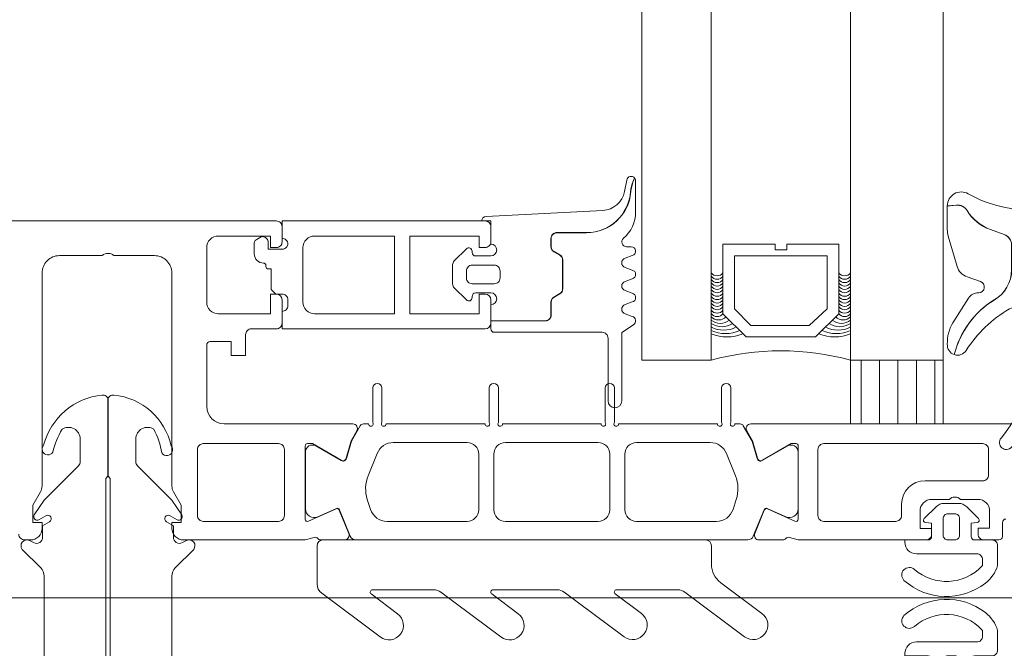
# Model space of a CAD drawing. Header units: millimetres. Extents: x 144573 to 336993, y 74252 to 247042.
# Tile 276 of 656: x 173195 to 173280, y 186226 to 186280. Entities that reach past the tile are written whole.
import ezdxf

# ---------------------------------------------------------------- set-up
doc = ezdxf.new("R2010")
doc.units = ezdxf.units.MM
doc.layers.add('FASÁDA DETAILNÍ', color=255, linetype='Continuous', lineweight=0)
pattern_1 = [(270, (214486.837, 175930.8375), (1.5875, -8e-16), [])]

# ---------------------------------------------------------------- blocks, each defined once
blk = doc.blocks.new('nesystémový nástavec 18')
for p, q in [((-18, 6.8), (-18, 8.8)), ((-17.5, 9.3), (-15.357, 9.3)), ((-15.356, 9.3), (0, 9.3)), ((0, 9.3), (0, 7.8)), ((-11, 8), (-17, 8)), ((-17, 8), (-17, 6.3)), ((-11, 1.3), (-11, 8)), ((-2.8, 8), (-9.7, 8)), ((-9.7, 1.3), (-9.7, 8)), ((-1.8, 2.3), (-1.8, 7)), ((-0.5, 7.3), (-0.5, 6.8)), ((-17, 6.3), (-17.5, 6.3)), ((0, 6.3), (0.547, 6.3)), ((0.547, 6.3), (0.947, 5.9)), ((0.947, 5.9), (0.947, 4.8)), ((0.947, 4.8), (0.947, 4.137)), ((0.947, 4.137), (1.197, 4.137)), ((1.397, 3.937), (1.397, 3.837)), ((1.597, 3.637), (1.596, 3.637)), ((2.396, 2.837), (2.396, 1.887)), ((-18, 0.5), (-18, 1.8)), ((-17.5, 2.3), (-17, 2.3)), ((-17, 2.3), (-17, 1.3)), ((-0.405, 2.231), (-0.5, 2.043)), ((-0.5, 2.043), (-0.5, 2)), ((1.196, 2.437), (0, 2.437)), ((1.196, 1.853), (1.196, 2.437)), ((-17, 1.3), (-11, 1.3)), ((-9.7, 1.3), (-2.8, 1.3)), ((0, 1.5), (0, 0)), ((1.798, 1.369), (1.696, 1.353)), ((2.246, 1.627), (1.798, 1.369)), ((-1.8, 0), (-17.5, 0)), ((0, 0), (-1.8, 0))]:
    blk.add_line(p, q)
for centre, radius, start, end in [((-17.5, 8.8), 0.5, 90, 180), ((-15.357, 9.8), 0.5, 270, 270.08399), ((-2.8, 7), 1, 0, 90), ((0, 7.3), 0.5, 89.99553, 180.00709), ((-17.5, 6.8), 0.5, 180.0012, 269.9988), ((0, 6.8), 0.5, 179.9949, 270.00597), ((0.747, 4.8), 0.2, 359.96561, 0.03439), ((1.197, 3.937), 0.2, 359.97072, 90.02491), ((1.597, 3.837), 0.2, 179.97371, 270.03503), ((1.596, 2.837), 0.8, 0.00648, 89.99188), ((-17.5, 1.8), 0.5, 89.99896, 180.00017), ((-2.8, 2.3), 1, 270, 0), ((0, 2), 0.5, 179.97164, 270.03273), ((0, 1.937), 0.5, 89.99745, 144.0007), ((1.696, 1.853), 0.5, 179.99915, 269.99998), ((2.096, 1.887), 0.3, 299.98153, 0.0183), ((-17.5, 0.5), 0.5, 180, 270.00001)]:
    blk.add_arc(centre, radius, start, end)
blk = doc.blocks.new('284336')
for points in [[(-0.7, -9.6), (-10, -9.6, 0.414511), (-10.51, -10.11), (-10.51, -15.51, -1), (-11.69, -15.51), (-11.69, -9.605), (-12.695, -8.948, -0.668884), (-12.6, -8.233), (-11.993, -8.006, 0.766384), (-11.993, -7.214), (-12.6, -6.987, -0.76831), (-12.6, -6.233), (-11.993, -6.006, 0.766384), (-11.993, -5.214), (-12.6, -4.987, -0.76831), (-12.6, -4.233), (-11.993, -4.006, 0.766384), (-11.993, -3.214), (-12.6, -2.987, -0.877523), (-12.5, -2.22), (-12.1, -2.22, 0.698129), (-11.835, -1.497, -0.220231), (-12.89, 0.782), (-12.89, 3.454, -0.157143), (-12.817, 3.682), (-12.688, 3.424, -0.067482), (-12.476, 2.53, 0.393136), (-8.659, -1.02), (-6.1, -1.02, -0.414214), (-5.61, -1.51), (-5.61, -2.221, -0.267949), (-5.855, -2.646), (-6.355, -2.934, 0.267949), (-6.61, -3.376), (-6.61, -5.844, 0.267949), (-6.355, -6.286), (-5.855, -6.574, -0.267949), (-5.61, -6.999), (-5.61, -8.11, 0.414215), (-5.1, -8.62), (-0.41, -8.62), (-0.41, -9.31, -0.414212), (-0.7, -9.6)], [(-0.41, 0), (-0.41, -2, 0.990243), (-0.4, -3.02), (0.9, -3.02, 0.414214), (1.21, -2.71), (1.21, -2.61, -0.668123), (1.705, -2.405), (2.746, -3.445, -0.199004), (2.89, -3.792), (2.89, -5.428, -0.199038), (2.746, -5.775), (1.705, -6.815, -0.668191), (1.21, -6.61), (1.21, -6.51, 0.414214), (0.9, -6.2), (-0.4, -6.2, 0.990269), (-0.41, -7.22), (-0.41, -8.6), (-5.1, -8.6, -0.414215), (-5.59, -8.11), (-5.59, -6.999, 0.267949), (-5.845, -6.557), (-6.345, -6.268, -0.267949), (-6.59, -5.844), (-6.59, -3.376, -0.267949), (-6.345, -2.952), (-5.845, -2.663, 0.267949), (-5.59, -2.221), (-5.59, -1.51, 0.414214), (-6.1, -1), (-8.659, -1, -0.393156), (-12.456, 2.532, 0.067572), (-12.669, 3.432), (-12.803, 3.7, -0.637545), (-12.117, 3.529), (-11.923, 2.531, 0.344315), (-10.055, 0.907), (0, 0.38, -0.406913), (0.39, 0), (-0.41, 0)], [(1.7, -4.31, 0.414235), (1.2, -3.81), (-0.7, -3.81, 0.414214), (-1.2, -4.31), (-1.2, -4.91, 0.414214), (-0.7, -5.41), (1.2, -5.41, 0.414235), (1.7, -4.91), (1.7, -4.31)]]:
    blk.add_lwpolyline(points, format="xyb", close=True)
blk = doc.blocks.new('284325')
for points in [[(0.836, -5.231, -0.560316), (0.937, -4.729), (1.943, -4.363, 0.3153), (2.14, -4.081), (2.14, -1.886, 0.451558), (1.802, -1.588), (0.905, -1.702, -0.399586), (0.568, -1.462), (0.297, -0.069, -0.415977), (0.528, 0.288, 0.024107), (6.149, 1.242, 0.076636), (8.992, 2.341, -0.577615), (10.79, 1.299), (10.015, 1.369, 0.283171), (9.078, 0.899, -0.168429), (7.068, -0.736), (5.898, -1.161, 0.315302), (5.24, -2.101), (5.24, -4.21, 0.269719), (6.757, -6.818, -0.194797), (10.185, -11.528, -0.342663), (9.166, -11.166, 0.119207), (5.433, -7.586, 0.578571), (3.63, -8.623), (3.629, -11.77, 0.176415), (6.159, -18.716, -1), (5.24, -19.487, -0.176415), (2.43, -11.771), (2.43, -8.891, 0.208286), (0.836, -5.231)], [(8.954, -6.65), (10.325, -8.78, -0.134555), (10.789, -10.631, -0.339795), (10.194, -11.525, 0.194788), (6.762, -6.809, -0.269736), (5.25, -4.21), (5.25, -2.101, -0.315302), (5.901, -1.171), (7.071, -0.745, 0.168429), (9.086, 0.894, -0.283167), (10.014, 1.359), (10.79, 1.289), (10.791, -0.743, -0.070852), (10.712, -1.302), (9.95, -3.927, -0.241839), (9.08, -4.826), (7.933, -5.215, 0.836024), (8.08, -6.191), (8.112, -6.191, -0.255349), (8.954, -6.65)]]:
    blk.add_lwpolyline(points, format="xyb", close=True)
blk = doc.blocks.new('244748_a')
blk.add_lwpolyline([(8.317, -1.695, 0.082248), (6.343, -0.896, -1.09695), (6.943, -0.101, -0.315353), (11.26, -5.152, -0.480529), (10.87, -5.64), (4.269, -5.64), (4.079, -5.45), (-16.527, -5.45), (-16.717, -5.64), (-20.426, -5.64, 0.574019), (-21.926, -4.784), (-22.99, -5.403, 0.524827), (-22.99, -5.897), (-21.926, -6.516, 0.574021), (-20.426, -5.66), (-16.717, -5.66), (-16.527, -5.85), (4.079, -5.85), (4.269, -5.66), (10.87, -5.66, -0.480529), (11.26, -6.148, -0.326229), (6.881, -11.091, -1.09695), (6.281, -10.297, 0.081457), (8.317, -9.605, 0.599203), (7.485, -8.05), (5.524, -8.05, 0.198965), (5.171, -8.197), (2.217, -11.15), (0.929, -12.01, -0.738038), (0.509, -11.62), (0.866, -11, 1), (0.346, -10.7), (0, -11.3), (-0.979, -11.3, 0.619205), (-1.45, -12.061), (-1.275, -12.426, -0.808139), (-2.038, -13.038), (-3.632, -11.444, 0.198906), (-4.339, -11.151), (-14.987, -11.15, -0.198936), (-16.755, -10.418), (-18.976, -8.197, 0.198942), (-19.33, -8.05), (-20.666, -8.05, 0.500217), (-21.094, -8.731, 0.122037), (-18.497, -10.274, -1.093735), (-19.1, -11.066, -0.240768), (-23.705, -6.07, -0.106226), (-23.705, -5.23, -0.256232), (-19.005, -0.132, -1.093735), (-18.402, -0.924, 0.116856), (-21.094, -2.569, 0.500217), (-20.666, -3.25), (-19.33, -3.25, 0.198942), (-18.976, -3.104), (-16.755, -0.882, -0.198936), (-14.987, -0.149), (-4.339, -0.149, 0.198907), (-3.632, 0.144), (-2.038, 1.738, -0.808139), (-1.275, 1.126), (-1.45, 0.761, 0.619205), (-0.979, 0), (0, 0), (0.346, -0.6, 1), (0.866, -0.3), (0.509, 0.32, -0.738038), (0.929, 0.71), (2.217, -0.15), (5.171, -3.104, 0.198965), (5.524, -3.25), (7.485, -3.25, 0.599203)], format="xyb", close=True)
blk = doc.blocks.new('288126')
for points in [[(-16.5, 0), (16.5, 0)], [(-17, -2.085), (-17, -0.5)], [(17, -0.5), (17, -3.798)], [(-21.362, -6.34), (-17.805, -3.688)], [(-14.709, -4.498), (-19.868, -8.344)], [(-8.828, -4.3), (-14.111, -4.3)], [(-10.962, -6.34), (-8.709, -4.66)], [(-4.309, -4.498), (-9.468, -8.344)], [(1.814, -4.3), (-3.711, -4.3)], [(-0.35, -6.363), (1.934, -4.66)], [(6.334, -4.498), (1.144, -8.368)], [(12.214, -4.3), (6.932, -4.3)], [(10.05, -6.363), (12.334, -4.66)], [(16.598, -4.6), (11.544, -8.368)]]:
    blk.add_lwpolyline(points)
for centre, radius, start, end in [((16.5, -0.5), 0.5, 0, 90), ((-16.5, -0.5), 0.5, 90, 180), ((16, -3.798), 1, 306.70591, 0), ((-20.615, -7.342), 1.25, 126.70591, 306.70591), ((-10.215, -7.342), 1.25, 126.70591, 306.70591), ((0.397, -7.366), 1.25, 126.70591, 306.70591), ((10.797, -7.366), 1.25, 126.70591, 306.70591)]:
    blk.add_arc(centre, radius, start, end)
at = {"extrusion": (0, 0, -1)}
for centre, radius, start, end in [((19, -2.085), 2, 180, 233.29409), ((14.111, -5.3), 1, 53.29409, 90), ((8.828, -4.5), 0.2, 90, 233.29409), ((3.711, -5.3), 1, 53.29409, 90), ((-1.814, -4.5), 0.2, 90, 233.29409), ((-6.932, -5.3), 1, 53.29409, 90), ((-12.214, -4.5), 0.2, 90, 233.29409)]:
    blk.add_arc(centre, radius, start, end, dxfattribs=at)
blk = doc.blocks.new('246426')
for points in [[(-1.84, 0.643), (-2.861, -0.378, 0.198926), (-3.154, -1.085), (-3.154, -2.312, 0.198926), (-2.861, -3.019), (-1.84, -4.04, 0.637051), (-1.5, -3.916), (-1.454, -3.398), (-0.301, -3.398, -0.41484), (-0.001, -3.699), (-0.004, -5.19, 0.414232), (0.496, -5.69), (2.145, -5.69, 0.071862), (2.201, -5.682, 0.157876), (3.727, -4.638, 0.360336), (3.48, 2.389, 0.964062), (2.537, 1.485, -0.403385), (2.251, -4.337, -0.190964), (2.114, -4.391), (1.696, -4.391, -0.414214), (1.196, -3.891), (1.196, 1.31, 0.414201), (0.196, 2.31), (-0.004, 2.31), (-0.004, 0.302, -0.414214), (-0.304, 0.002), (-1.454, 0.002), (-1.5, 0.519, 0.637051), (-1.84, 0.643)], [(-2.254, -1.398, -0.414214), (-1.854, -0.998), (-0.404, -0.998, -0.414214), (-0.004, -1.398), (-0.004, -1.998, -0.414214), (-0.404, -2.398), (-1.854, -2.398, -0.414214), (-2.254, -1.998), (-2.254, -1.398)]]:
    blk.add_lwpolyline(points, format="xyb", close=True)

msp = doc.modelspace()

# ---------------------------------------------------------------- hatches: boundary and pattern name
at = {"layer": 'FASÁDA DETAILNÍ'}
h = msp.add_hatch(dxfattribs=at)
h.set_pattern_fill('ANSI31', color=256, scale=0.5, angle=585)
h.set_pattern_definition(pattern_1)
h.paths.add_polyline_path([(173266.48, 186245.259), (173266.48, 186250.759), (173274.48, 186250.759), (173274.48, 186245.259)])
h = msp.add_hatch(dxfattribs=at)
h.set_pattern_fill('ANSI31', color=256, scale=0.5, angle=585)
h.set_pattern_definition(pattern_1)
h.paths.add_polyline_path([(173266.48, 186245.259), (173266.48, 186250.759), (173274.48, 186250.759), (173274.48, 186245.259)])

# ---------------------------------------------------------------- linework, layer by layer
for p, q in [((173248.48, 186659.759), (173248.48, 186250.759)), ((173248.48, 186659.759), (173248.48, 186250.759)), ((173254.48, 186250.759), (173254.48, 186659.759)), ((173254.48, 186250.759), (173254.48, 186659.759)), ((173266.48, 186659.759), (173266.48, 186250.759)), ((173266.48, 186659.759), (173266.48, 186250.759)), ((173274.48, 186250.759), (173274.48, 186659.759)), ((173274.48, 186250.759), (173274.48, 186659.759)), ((173248.48, 186250.759), (173254.48, 186250.759)), ((173248.48, 186250.759), (173254.48, 186250.759)), ((173266.48, 186250.759), (173274.48, 186250.759)), ((173266.48, 186250.759), (173274.48, 186250.759)), ((172997.356, 186230.259), (173323.048, 186230.259)), ((172997.356, 186230.259), (173323.048, 186230.259))]:
    msp.add_line(p, q, dxfattribs=at)
for points in [[(173068.48, 186262.759), (173216.98, 186262.759, -0.414214), (173217.48, 186262.259), (173217.48, 186260.959, -0.41422), (173216.98, 186260.459), (173216.48, 186260.459), (173216.48, 186261.459), (173211.98, 186261.459, 0.414214), (173210.98, 186260.459), (173210.98, 186255.759, 0.414214), (173211.98, 186254.759), (173216.48, 186254.759), (173216.48, 186256.459), (173216.98, 186256.459, -0.414201), (173217.48, 186255.959), (173217.48, 186253.959, -0.414214), (173216.98, 186253.459), (173214.837, 186253.459, 0.414214), (173214.337, 186252.959), (173214.337, 186251.159), (173213.086, 186251.159), (173213.086, 186252.359), (173211.28, 186252.359, 0.414214), (173210.98, 186252.059), (173210.98, 186246.76, 0.414167), (173212.48, 186245.26), (173219.478, 186245.259), (173223.578, 186245.259, -0.57735), (173223.924, 186244.659), (173223.426, 186243.796), (173222.998, 186242.304, -0.488701), (173222.559, 186242.127), (173220.093, 186243.559), (173219.673, 186243.559, 0.432566), (173219.478, 186243.359), (173219.478, 186237.054, 0.548397), (173219.759, 186236.868), (173222.143, 186237.937, -0.425336), (173222.41, 186237.829), (173223.227, 186235.806, -0.531563), (173222.856, 186235.256), (173220.792, 186235.256, -0.231306), (173220.555, 186235.372, 0.306185), (173220.236, 186235.476), (173219.478, 186235.259), (173208.974, 186235.259, -0.414214), (173207.974, 186236.259), (173207.974, 186236.759), (173208.774, 186236.759), (173208.774, 186238.259), (173208.114, 186239.402, -0.13165), (173207.98, 186239.902), (173207.98, 186258.267, 0.414214), (173206.48, 186259.767), (173202.979, 186259.767, 0.399985), (173201.979, 186259.767), (173198.28, 186259.767, 0.414214), (173196.78, 186258.267), (173196.78, 186239.902, -0.13165), (173196.646, 186239.402), (173195.986, 186238.259), (173195.986, 186236.759), (173196.786, 186236.759), (173196.786, 186236.259, -0.414214), (173195.786, 186235.259), (173195.28, 186235.259, -0.414214), (173194.78, 186235.759)], [(173068.48, 186262.759), (173216.98, 186262.759, -0.414214), (173217.48, 186262.259), (173217.48, 186260.959, -0.41422), (173216.98, 186260.459), (173216.48, 186260.459), (173216.48, 186261.459), (173211.98, 186261.459, 0.414214), (173210.98, 186260.459), (173210.98, 186255.759, 0.414214), (173211.98, 186254.759), (173216.48, 186254.759), (173216.48, 186256.459), (173216.98, 186256.459, -0.414201), (173217.48, 186255.959), (173217.48, 186253.959, -0.414214), (173216.98, 186253.459), (173214.837, 186253.459, 0.414214), (173214.337, 186252.959), (173214.337, 186251.159), (173213.086, 186251.159), (173213.086, 186252.359), (173211.28, 186252.359, 0.414214), (173210.98, 186252.059), (173210.98, 186246.76, 0.414167), (173212.48, 186245.26), (173219.478, 186245.259), (173223.578, 186245.259, -0.57735), (173223.924, 186244.659), (173223.426, 186243.796), (173222.998, 186242.304, -0.488701), (173222.559, 186242.127), (173220.093, 186243.559), (173219.673, 186243.559, 0.432566), (173219.478, 186243.359), (173219.478, 186237.054, 0.548397), (173219.759, 186236.868), (173222.143, 186237.937, -0.425336), (173222.41, 186237.829), (173223.227, 186235.806, -0.531563), (173222.856, 186235.256), (173220.792, 186235.256, -0.231306), (173220.555, 186235.372, 0.306185), (173220.236, 186235.476), (173219.478, 186235.259), (173208.974, 186235.259, -0.414214), (173207.974, 186236.259), (173207.974, 186236.759), (173208.774, 186236.759), (173208.774, 186238.259), (173208.114, 186239.402, -0.13165), (173207.98, 186239.902), (173207.98, 186258.267, 0.414214), (173206.48, 186259.767), (173202.979, 186259.767, 0.399985), (173201.979, 186259.767), (173198.28, 186259.767, 0.414214), (173196.78, 186258.267), (173196.78, 186239.902, -0.13165), (173196.646, 186239.402), (173195.986, 186238.259), (173195.986, 186236.759), (173196.786, 186236.759), (173196.786, 186236.259, -0.414214), (173195.786, 186235.259), (173195.28, 186235.259, -0.414214), (173194.78, 186235.759)], [(173290.28, 186245.259), (173261.98, 186245.259), (173257.88, 186245.259, 0.57735), (173257.533, 186244.659), (173258.032, 186243.796), (173258.46, 186242.304, 0.488701), (173258.899, 186242.127), (173261.365, 186243.559), (173261.785, 186243.559, -0.432566), (173261.98, 186243.359), (173261.98, 186237.054, -0.548397), (173261.698, 186236.868), (173259.315, 186237.937, 0.425336), (173259.047, 186237.829), (173258.231, 186235.806, 0.531563), (173258.602, 186235.256), (173260.666, 186235.256, 0.231306), (173260.903, 186235.372, -0.306185), (173261.222, 186235.476), (173261.98, 186235.259), (173261.98, 186235.259), (173272.98, 186235.259, 0.414426), (173273.48, 186235.759), (173273.48, 186236.252), (173272.48, 186236.252), (173272.48, 186237.752, -0.414214), (173273.48, 186238.752), (173274.98, 186238.752, -0.399985), (173275.98, 186238.752), (173277.48, 186238.752, -0.414214), (173278.48, 186237.752), (173278.48, 186236.259), (173277.48, 186236.259), (173277.48, 186235.759, 0.414456), (173277.98, 186235.259), (173279.28, 186235.26, 0.413971), (173279.58, 186235.56), (173279.58, 186236.758, -0.414214), (173279.88, 186237.058)], [(173290.28, 186245.259), (173261.98, 186245.259), (173257.88, 186245.259, 0.57735), (173257.533, 186244.659), (173258.032, 186243.796), (173258.46, 186242.304, 0.488701), (173258.899, 186242.127), (173261.365, 186243.559), (173261.785, 186243.559, -0.432566), (173261.98, 186243.359), (173261.98, 186237.054, -0.548397), (173261.698, 186236.868), (173259.315, 186237.937, 0.425336), (173259.047, 186237.829), (173258.231, 186235.806, 0.531563), (173258.602, 186235.256), (173260.666, 186235.256, 0.231306), (173260.903, 186235.372, -0.306185), (173261.222, 186235.476), (173261.98, 186235.259), (173261.98, 186235.259), (173272.98, 186235.259, 0.414426), (173273.48, 186235.759), (173273.48, 186236.252), (173272.48, 186236.252), (173272.48, 186237.752, -0.414214), (173273.48, 186238.752), (173274.98, 186238.752, -0.399985), (173275.98, 186238.752), (173277.48, 186238.752, -0.414214), (173278.48, 186237.752), (173278.48, 186236.259), (173277.48, 186236.259), (173277.48, 186235.759, 0.414456), (173277.98, 186235.259), (173279.28, 186235.26, 0.413971), (173279.58, 186235.56), (173279.58, 186236.758, -0.414214), (173279.88, 186237.058)]]:
    msp.add_lwpolyline(points, format="xyb", dxfattribs=at)
for points in [[(173255.48, 186260.759), (173255.48, 186254.759), (173257.48, 186252.759), (173263.48, 186252.759), (173265.48, 186254.759), (173265.48, 186260.759), (173260.98, 186260.759), (173260.98, 186260.259), (173259.98, 186260.259), (173259.98, 186260.759)], [(173255.48, 186260.759), (173255.48, 186254.759), (173257.48, 186252.759), (173263.48, 186252.759), (173265.48, 186254.759), (173265.48, 186260.759), (173260.98, 186260.759), (173260.98, 186260.259), (173259.98, 186260.259), (173259.98, 186260.759)], [(173264.48, 186259.759), (173256.48, 186259.759), (173256.48, 186255.173), (173257.894, 186253.759), (173262.927, 186253.759), (173264.48, 186255.173)], [(173264.48, 186259.759), (173256.48, 186259.759), (173256.48, 186255.173), (173257.894, 186253.759), (173262.927, 186253.759), (173264.48, 186255.173)], [(173274.48, 186245.259), (173274.48, 186250.759), (173266.48, 186250.759), (173266.48, 186245.259)], [(173274.48, 186245.259), (173274.48, 186250.759), (173266.48, 186250.759), (173266.48, 186245.259)]]:
    msp.add_lwpolyline(points, close=True, dxfattribs=at)
for points in [[(173223.819, 186235.259), (173235.73, 186235.258), (173257.641, 186235.259, 0.305837), (173258.105, 186235.572), (173259.027, 186237.859, -0.425336), (173259.295, 186237.966), (173260.913, 186237.25, 0.543753), (173261.97, 186237.934), (173261.97, 186242.839, 0.578182), (173261.069, 186243.357), (173258.877, 186242.096, -0.488505), (173258.438, 186242.273), (173258.004, 186243.787), (173257.241, 186245.108, 0.282478), (173256.965, 186245.258), (173256.52, 186245.258, -1.447009), (173256.17, 186245.39), (173256.17, 186248.358, 1), (173255.37, 186248.358), (173255.37, 186245.39, -1.447009), (173255.019, 186245.258), (173246.48, 186245.258, -1.447009), (173246.13, 186245.39), (173246.13, 186248.358, 1), (173245.33, 186248.358), (173245.33, 186245.39, -1.447009), (173244.979, 186245.258), (173236.48, 186245.258, -1.447009), (173236.13, 186245.39), (173236.13, 186248.358, 1), (173235.33, 186248.358), (173235.33, 186245.39, -1.447009), (173234.979, 186245.258), (173226.44, 186245.258, -1.447009), (173226.09, 186245.39), (173226.09, 186248.358, 1), (173225.29, 186248.358), (173225.29, 186245.39, -1.447009), (173224.939, 186245.258), (173224.495, 186245.258, 0.282478), (173224.219, 186245.108), (173223.456, 186243.787), (173223.022, 186242.273, -0.488505), (173222.583, 186242.096), (173220.391, 186243.357, 0.578182), (173219.49, 186242.839), (173219.49, 186237.934, 0.543753), (173220.547, 186237.25), (173222.165, 186237.966, -0.425336), (173222.432, 186237.859), (173223.355, 186235.572, 0.305837), (173223.819, 186235.259)], [(173223.819, 186235.259), (173235.73, 186235.258), (173257.641, 186235.259, 0.305837), (173258.105, 186235.572), (173259.027, 186237.859, -0.425336), (173259.295, 186237.966), (173260.913, 186237.25, 0.543753), (173261.97, 186237.934), (173261.97, 186242.839, 0.578182), (173261.069, 186243.357), (173258.877, 186242.096, -0.488505), (173258.438, 186242.273), (173258.004, 186243.787), (173257.241, 186245.108, 0.282478), (173256.965, 186245.258), (173256.52, 186245.258, -1.447009), (173256.17, 186245.39), (173256.17, 186248.358, 1), (173255.37, 186248.358), (173255.37, 186245.39, -1.447009), (173255.019, 186245.258), (173246.48, 186245.258, -1.447009), (173246.13, 186245.39), (173246.13, 186248.358, 1), (173245.33, 186248.358), (173245.33, 186245.39, -1.447009), (173244.979, 186245.258), (173236.48, 186245.258, -1.447009), (173236.13, 186245.39), (173236.13, 186248.358, 1), (173235.33, 186248.358), (173235.33, 186245.39, -1.447009), (173234.979, 186245.258), (173226.44, 186245.258, -1.447009), (173226.09, 186245.39), (173226.09, 186248.358, 1), (173225.29, 186248.358), (173225.29, 186245.39, -1.447009), (173224.939, 186245.258), (173224.495, 186245.258, 0.282478), (173224.219, 186245.108), (173223.456, 186243.787), (173223.022, 186242.273, -0.488505), (173222.583, 186242.096), (173220.391, 186243.357, 0.578182), (173219.49, 186242.839), (173219.49, 186237.934, 0.543753), (173220.547, 186237.25), (173222.165, 186237.966, -0.425336), (173222.432, 186237.859), (173223.355, 186235.572, 0.305837), (173223.819, 186235.259)], [(173210.18, 186237.359, 0.414214), (173210.68, 186236.859), (173217.18, 186236.859, 0.414214), (173217.68, 186237.359), (173217.68, 186243.059, 0.414214), (173217.18, 186243.559), (173210.68, 186243.559, 0.414214), (173210.18, 186243.059), (173210.18, 186237.359)], [(173210.18, 186237.359, 0.414214), (173210.68, 186236.859), (173217.18, 186236.859, 0.414214), (173217.68, 186237.359), (173217.68, 186243.059, 0.414214), (173217.18, 186243.559), (173210.68, 186243.559, 0.414214), (173210.18, 186243.059), (173210.18, 186237.359)], [(173233.43, 186236.858), (173226.53, 186236.858, -0.324916), (173225.103, 186237.894), (173224.827, 186238.744, -0.176429), (173224.899, 186240.796), (173225.677, 186242.72, -0.305619), (173227.068, 186243.658), (173233.43, 186243.658, -0.414218), (173234.43, 186242.658), (173234.43, 186237.858, -0.414218), (173233.43, 186236.858)], [(173233.43, 186236.858), (173226.53, 186236.858, -0.324916), (173225.103, 186237.894), (173224.827, 186238.744, -0.176429), (173224.899, 186240.796), (173225.677, 186242.72, -0.305619), (173227.068, 186243.658), (173233.43, 186243.658, -0.414218), (173234.43, 186242.658), (173234.43, 186237.858, -0.414218), (173233.43, 186236.858)], [(173244.73, 186236.858), (173236.73, 186236.858, -0.414214), (173235.73, 186237.858), (173235.73, 186242.658, -0.414214), (173236.73, 186243.658), (173244.73, 186243.658, -0.414214), (173245.73, 186242.658), (173245.73, 186237.858, -0.414214), (173244.73, 186236.858)], [(173244.73, 186236.858), (173236.73, 186236.858, -0.414214), (173235.73, 186237.858), (173235.73, 186242.658, -0.414214), (173236.73, 186243.658), (173244.73, 186243.658, -0.414214), (173245.73, 186242.658), (173245.73, 186237.858, -0.414214), (173244.73, 186236.858)], [(173254.93, 186236.858), (173248.03, 186236.858, -0.414218), (173247.03, 186237.858), (173247.03, 186242.658, -0.414218), (173248.03, 186243.658), (173254.392, 186243.658, -0.305619), (173255.783, 186242.72), (173256.561, 186240.796, -0.176429), (173256.633, 186238.744), (173256.357, 186237.894, -0.324916), (173254.93, 186236.858)], [(173254.93, 186236.858), (173248.03, 186236.858, -0.414218), (173247.03, 186237.858), (173247.03, 186242.658, -0.414218), (173248.03, 186243.658), (173254.392, 186243.658, -0.305619), (173255.783, 186242.72), (173256.561, 186240.796, -0.176429), (173256.633, 186238.744), (173256.357, 186237.894, -0.324916), (173254.93, 186236.858)], [(173264.18, 186243.559), (173277.88, 186243.559, -0.414214), (173278.38, 186243.059), (173278.38, 186240.852, -0.414214), (173277.88, 186240.352), (173272.91, 186240.352, 0.411139), (173270.88, 186238.352), (173270.88, 186237.359, -0.414214), (173270.38, 186236.859), (173264.18, 186236.859, -0.414214), (173263.68, 186237.359), (173263.68, 186243.059, -0.414214), (173264.18, 186243.559)], [(173264.18, 186243.559), (173277.88, 186243.559, -0.414214), (173278.38, 186243.059), (173278.38, 186240.852, -0.414214), (173277.88, 186240.352), (173272.91, 186240.352, 0.411139), (173270.88, 186238.352), (173270.88, 186237.359, -0.414214), (173270.38, 186236.859), (173264.18, 186236.859, -0.414214), (173263.68, 186237.359), (173263.68, 186243.059, -0.414214), (173264.18, 186243.559)]]:
    msp.add_lwpolyline(points, format="xyb", close=True, dxfattribs=at)
for centre, radius, start, end in [((173254.98, 186258.621), 0.596, 213.03656, 326.96344), ((173254.98, 186258.621), 0.596, 213.03656, 326.96344), ((173254.98, 186258.329), 0.596, 213.03656, 326.96344), ((173254.98, 186258.329), 0.596, 213.03656, 326.96344), ((173254.98, 186258.036), 0.596, 213.03656, 326.96344), ((173254.98, 186258.036), 0.596, 213.03656, 326.96344), ((173265.98, 186258.621), 0.596, 213.03656, 326.96344), ((173265.98, 186258.621), 0.596, 213.03656, 326.96344), ((173265.98, 186258.329), 0.596, 213.03656, 326.96344), ((173265.98, 186258.329), 0.596, 213.03656, 326.96344), ((173265.98, 186258.036), 0.596, 213.03656, 326.96344), ((173265.98, 186258.036), 0.596, 213.03656, 326.96344), ((173254.98, 186257.744), 0.596, 213.03656, 326.96344), ((173254.98, 186257.744), 0.596, 213.03656, 326.96344), ((173254.98, 186257.451), 0.596, 213.03656, 326.96344), ((173254.98, 186257.451), 0.596, 213.03656, 326.96344), ((173254.98, 186257.159), 0.596, 213.03656, 326.96344), ((173254.98, 186257.159), 0.596, 213.03656, 326.96344), ((173265.98, 186257.744), 0.596, 213.03656, 326.96344), ((173265.98, 186257.744), 0.596, 213.03656, 326.96344), ((173265.98, 186257.451), 0.596, 213.03656, 326.96344), ((173265.98, 186257.451), 0.596, 213.03656, 326.96344), ((173265.98, 186257.159), 0.596, 213.03656, 326.96344), ((173265.98, 186257.159), 0.596, 213.03656, 326.96344), ((173254.98, 186256.866), 0.596, 213.03656, 326.96344), ((173254.98, 186256.866), 0.596, 213.03656, 326.96344), ((173254.98, 186256.574), 0.596, 213.03656, 326.96344), ((173254.98, 186256.574), 0.596, 213.03656, 326.96344), ((173254.98, 186256.281), 0.596, 213.03656, 326.96344), ((173254.98, 186256.281), 0.596, 213.03656, 326.96344), ((173265.98, 186256.866), 0.596, 213.03656, 326.96344), ((173265.98, 186256.866), 0.596, 213.03656, 326.96344), ((173265.98, 186256.574), 0.596, 213.03656, 326.96344), ((173265.98, 186256.574), 0.596, 213.03656, 326.96344), ((173265.98, 186256.281), 0.596, 213.03656, 326.96344), ((173265.98, 186256.281), 0.596, 213.03656, 326.96344), ((173254.98, 186255.989), 0.596, 213.03656, 326.96344), ((173254.98, 186255.989), 0.596, 213.03656, 326.96344), ((173254.98, 186255.696), 0.596, 213.03656, 326.96344), ((173254.98, 186255.696), 0.596, 213.03656, 326.96344), ((173254.98, 186255.404), 0.596, 213.03656, 326.96344), ((173254.98, 186255.404), 0.596, 213.03656, 326.96344), ((173265.98, 186255.989), 0.596, 213.03656, 326.96344), ((173265.98, 186255.989), 0.596, 213.03656, 326.96344), ((173265.98, 186255.696), 0.596, 213.03656, 326.96344), ((173265.98, 186255.696), 0.596, 213.03656, 326.96344), ((173265.98, 186255.404), 0.596, 213.03656, 326.96344), ((173265.98, 186255.404), 0.596, 213.03656, 326.96344), ((173254.98, 186255.111), 0.596, 213.03656, 326.96344), ((173254.98, 186255.111), 0.596, 213.03656, 326.96344), ((173255.118, 186255.099), 0.879, 223.50356, 316.00509), ((173255.118, 186255.099), 0.879, 223.50356, 316.00509), ((173255.266, 186255.189), 1.263, 231.50044, 308.03437), ((173255.266, 186255.189), 1.263, 231.50044, 308.03437), ((173265.694, 186255.189), 1.263, 231.96563, 308.49956), ((173265.694, 186255.189), 1.263, 231.96563, 308.49956), ((173265.842, 186255.099), 0.879, 223.99491, 316.49644), ((173265.842, 186255.099), 0.879, 223.99491, 316.49644), ((173265.98, 186255.111), 0.596, 213.03656, 326.96344), ((173265.98, 186255.111), 0.596, 213.03656, 326.96344), ((173255.405, 186255.35), 1.712, 237.31435, 302.70505), ((173255.405, 186255.35), 1.712, 237.31435, 302.70505), ((173255.549, 186255.594), 2.248, 241.59719, 298.47266), ((173255.549, 186255.594), 2.248, 241.59719, 298.47266), ((173255.718, 186255.943), 2.897, 244.70485, 294.69333), ((173255.718, 186255.943), 2.897, 244.70485, 294.69333), ((173265.242, 186255.943), 2.897, 245.30667, 295.29515), ((173265.242, 186255.943), 2.897, 245.30667, 295.29515), ((173265.411, 186255.594), 2.248, 241.52734, 298.40281), ((173265.411, 186255.594), 2.248, 241.52734, 298.40281), ((173265.555, 186255.35), 1.712, 237.29495, 302.68565), ((173265.555, 186255.35), 1.712, 237.29495, 302.68565), ((173255.832, 186256.309), 3.546, 247.59095, 292.70618), ((173255.832, 186256.309), 3.546, 247.59095, 292.70618), ((173265.128, 186256.309), 3.546, 247.29382, 292.40905), ((173265.128, 186256.309), 3.546, 247.29382, 292.40905), ((173260.48, 186228.867), 22.699, 74.67278, 105.32722), ((173260.48, 186228.867), 22.699, 74.67278, 105.32722)]:
    msp.add_arc(centre, radius, start, end, dxfattribs=at)

# ---------------------------------------------------------------- block references
at = {"layer": 'FASÁDA DETAILNÍ', "xscale": -1}
for name, p in [('284336', (173235.07, 186262.759)), ('284336', (173235.07, 186262.759)), ('284325', (173285.62, 186262.759)), ('284325', (173285.62, 186262.759)), ('288126', (173237.49, 186235.258)), ('288126', (173237.49, 186235.258))]:
    msp.add_blockref(name, p, dxfattribs=at)
at = {"layer": 'FASÁDA DETAILNÍ'}
for name, p, rotation in [('nesystémový nástavec 18', (173217.48, 186262.759), 180), ('nesystémový nástavec 18', (173217.48, 186262.759), 180), ('244748_a', (173196.819, 186236.481), 90), ('244748_a', (173196.819, 186236.481), 90), ('246426', (173273.48, 186225.263), 90), ('246426', (173273.48, 186225.263), 90)]:
    msp.add_blockref(name, p, dxfattribs=dict(at, rotation=rotation))
at = {"layer": 'FASÁDA DETAILNÍ', "xscale": -1, "rotation": 90}
msp.add_blockref('246426', (173273.48, 186235.254), dxfattribs=at)
msp.add_blockref('246426', (173273.48, 186235.254), dxfattribs=at)

doc.saveas('drawing.dxf')
